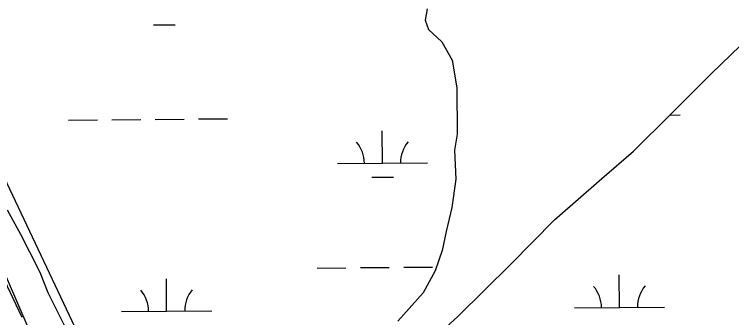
# Model space of a CAD drawing. Extents: x 3568792 to 3606828, y 529143 to 554785.
# Drawn here: x 3582143 to 3582938, y 541398 to 541734 of the extents above; entities that cross this region are included whole.
import ezdxf

# ---------------------------------------------------------------- set-up
doc = ezdxf.new("R2010")
doc.units = 0
for name, color, linetype in [('V-ROAD-CNTR', 7, 'Continuous'), ('V-SITE-VEGE', 7, 'Continuous'), ('V-UTIL-LINE', 7, 'Continuous'), ('V-WETL-SWMP', 7, 'Continuous')]:
    doc.layers.add(name, color=color, linetype=linetype)

msp = doc.modelspace()

# ---------------------------------------------------------------- linework, layer by layer
at = {"layer": 'V-ROAD-CNTR'}
msp.add_lwpolyline([(3582152.2, 541397.88), (3582125.36, 541453.26), (3582097.35, 541507.81), (3582070.79, 541557.72)], dxfattribs=at)
at = {"layer": 'V-SITE-VEGE'}
msp.add_lwpolyline([(3582336.01, 541100.04), (3582336.01, 541102.31), (3582324.69, 541121.56), (3582319.03, 541129.48), (3582315.64, 541138.54), (3582294.13, 541184.96), (3582291.87, 541192.89), (3582283.95, 541207.61), (3582273.76, 541230.26), (3582265.83, 541246.11), (3582253.38, 541272.15), (3582246.59, 541289.13), (3582231.88, 541319.71), (3582223.95, 541340.09), (3582208.11, 541367.26), (3582199.05, 541388.78), (3582180.94, 541425.01), (3582171.89, 541447.65), (3582160.57, 541470.3), (3582150.38, 541489.55), (3582135.66, 541516.72)], dxfattribs=at)
at = {"layer": 'V-UTIL-LINE'}
msp.add_lwpolyline([(3576104.46, 549614.54), (3575980.62, 549380.7), (3575975.63, 549330.04), (3575795.67, 548982.23), (3575847.04, 548939.28), (3577996.32, 547114.27), (3577969.61, 547146.54), (3578424.4, 546757.64), (3580608.21, 544894.2), (3580586.22, 544823.94), (3580566.44, 544763.82), (3580835.96, 544259.36), (3581735.41, 542392.72), (3581735.41, 542392.05), (3583243.88, 539198.56), (3583455.72, 538592.3), (3583631.01, 538180.39), (3585262.89, 534650.95)], dxfattribs=at)
at = {"layer": 'V-WETL-SWMP'}
for p, q in [((3582297.41, 541721.85), (3582321.41, 541722.05)), ((3582203.46, 541616.41), (3582235.46, 541616.68)), ((3582251.45, 541616.82), (3582283.45, 541617.09)), ((3582299.45, 541617.22), (3582331.45, 541617.49)), ((3582347.45, 541617.63), (3582379.45, 541617.9)), ((3582869.78, 541622.03), (3582881.14, 541622.13)), ((3582551.18, 541568.6), (3582550.88, 541604.6)), ((3582501.19, 541568.18), (3582601.18, 541569.02)), ((3582539.32, 541553.07), (3582563.31, 541553.27)), ((3582478.75, 541452.56), (3582510.75, 541452.83)), ((3582526.75, 541452.96), (3582558.75, 541453.23)), ((3582574.75, 541453.37), (3582606.75, 541453.64)), ((3582813.78, 541408.95), (3582813.48, 541444.95)), ((3582312.09, 541404.72), (3582311.79, 541440.72)), ((3582763.78, 541408.53), (3582863.78, 541409.37)), ((3582262.09, 541404.3), (3582362.09, 541405.14))]:
    msp.add_line(p, q, dxfattribs=at)
for points in [[(3582169.43, 541361.81), (3582067.83, 541596.21), (3581959.46, 541824.91), (3581899.35, 541934.24), (3581883.87, 541973.42), (3581882.05, 541991.65), (3581883.87, 542010.78), (3581895.72, 542033.55), (3581937.64, 542078.19), (3581950.39, 542091.85), (3581959.51, 542111.89), (3581957.69, 542131.03), (3581951.31, 542149.25), (3581932.19, 542184.78), (3581840.19, 542320.55), (3581779.17, 542408.93), (3581775.53, 542418.04), (3581775.53, 542424.42), (3581778.26, 542431.71), (3581787.37, 542438.99)], [(3582600.68, 541739.48), (3582598.5, 541727.2), (3582602.27, 541716.78), (3582616.83, 541703.23), (3582628.31, 541682.82), (3582633.71, 541652.17), (3582633.83, 541600.91), (3582631.06, 541583.21), (3582632.49, 541551.15), (3582628.02, 541519.68), (3582621.66, 541493.17), (3582617.36, 541472.05), (3582609.58, 541449.51), (3582596.36, 541425.09), (3582568.22, 541393.52)], [(3582588.29, 541356.22), (3582634.85, 541398.81), (3582693.5, 541456.96), (3582741.65, 541505.93), (3582794.18, 541551.87), (3582829.18, 541581.84), (3582870.79, 541623.03), (3582915.41, 541667.62), (3582980.05, 541730.12)]]:
    msp.add_lwpolyline(points, dxfattribs=at)
for centre, start, end in [((3582606.42, 541569.54), 139.71153, 181.25519), ((3582495.94, 541568.61), 359.71152, 41.25518), ((3582256.84, 541404.73), 359.71152, 41.25518), ((3582367.33, 541405.66), 139.71153, 181.25519), ((3582758.54, 541408.96), 359.71153, 41.25518), ((3582869.02, 541409.89), 139.71152, 181.25518)]:
    msp.add_arc(centre, 35.25, start, end, dxfattribs=at)

doc.saveas('drawing.dxf')
